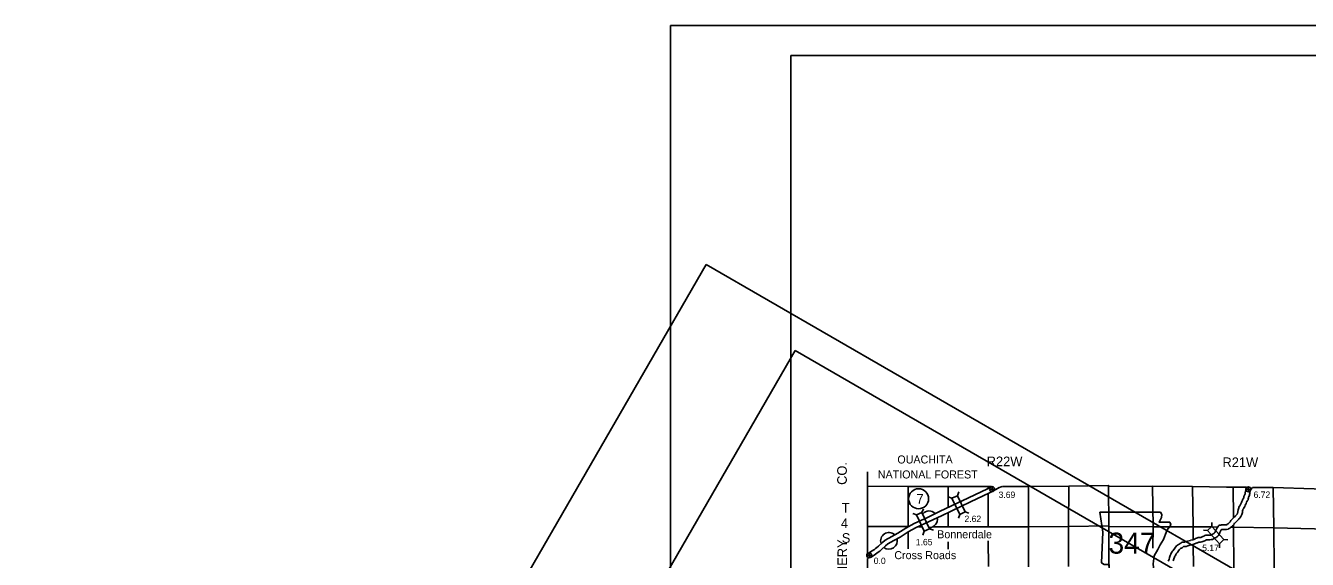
# Model space of a CAD drawing. Extents: x 369523 to 838377, y 495025 to 936819.
# Drawn here: x 369523 to 538589, y 866414 to 936819 of the extents above; entities that cross this region are included whole.
import ezdxf

# ---------------------------------------------------------------- set-up
doc = ezdxf.new("R2010")
doc.units = 0
for name, color, linetype in [('1', 7, 'Continuous'), ('21', 7, 'Continuous'), ('22', 7, 'Continuous'), ('DSN_BRDG_Annotation', 7, 'Continuous'), ('DSN_DRFT_Common-Annotations', 7, 'Continuous'), ('DSN_DRFT_Common-Line', 7, 'Continuous'), ('DSN_DRFT_DNC', 7, 'Continuous'), ('DSN_DRFT_Junk-No-Plot', 7, 'Continuous'), ('Level 1', 7, 'Continuous'), ('Level 11', 7, 'Continuous'), ('Level 15', 7, 'Continuous'), ('Level 21', 7, 'Continuous'), ('Level 22', 7, 'Continuous'), ('Level 6', 7, 'Continuous')]:
    doc.layers.add(name, color=color, linetype=linetype)

msp = doc.modelspace()

# ---------------------------------------------------------------- linework, layer by layer
at = {"layer": '1'}
for centre, start, end in [((488687, 871699), 43.01829, 138.35498), ((488687, 871699), 271.83838, 10.26729), ((483402, 868863), 47.59369, 199.05276), ((483402, 868863), 233.07439, 14.17246)]:
    msp.add_arc(centre, 1100, start, end, dxfattribs=at)
at = {"layer": '21'}
for p, q in [((454599, 757299), (454599, 936819)), ((454599, 936819), (454599, 936819)), ((454599, 936819), (750279, 936819)), ((744999, 932859), (470439, 932859)), ((470439, 932859), (470439, 932859)), ((470439, 932859), (470439, 762579)), ((369523, 749853), (459282, 905322)), ((459282, 905322), (459282, 905322)), ((459282, 905322), (715348, 757482)), ((471020, 893972), (385880, 746506)), ((708796, 756692), (471020, 893972)), ((471020, 893972), (471020, 893972)), ((477487, 871202), (477487, 871202))]:
    msp.add_line(p, q, dxfattribs=at)
at = {"layer": '22'}
msp.add_lwpolyline([(511222, 872658), (511622, 869994), (511444, 865952), (511799, 865730), (512465, 865730), (512465, 864309), (518061, 864309), (518327, 864887), (518239, 865819), (518372, 866885), (518860, 867729), (519171, 868350), (519615, 869017), (519882, 869727), (520104, 870304), (520503, 870793), (520592, 871104), (520415, 871326), (519038, 871326), (519349, 871948), (519393, 872347), (519209, 872654)], close=True, dxfattribs=at)
at = {"layer": 'DSN_DRFT_Common-Annotations'}
for p, q in [((497009, 875358), (496994, 876009)), ((530810, 875328), (530795, 875979)), ((496676, 875676), (497327, 875691)), ((530477, 875646), (531128, 875661)), ((480473, 866935), (481124, 866950)), ((480806, 866617), (480791, 867268))]:
    msp.add_line(p, q, dxfattribs=at)
for centre in [(497001, 875683), (530803, 875654), (480798, 866942)]:
    msp.add_circle(centre, 326, dxfattribs=at)
at = {"layer": 'DSN_DRFT_Common-Line'}
msp.add_circle((487310, 874407), 1320, dxfattribs=at)
at = {"layer": 'DSN_DRFT_DNC'}
for points in [[(496505, 875824), (496505, 876017)], [(491210, 870684), (496489, 870724), (496502, 875073)], [(485921, 870733), (485917, 870733), (480560, 870756)], [(487747, 870716), (487276, 870721)], [(491210, 870684), (489179, 870703)]]:
    msp.add_lwpolyline(points, dxfattribs=at)
at = {"layer": 'Level 1'}
for points in [[(530602, 875923), (530566, 875884), (530518, 875789), (530494, 875726), (530476, 875644), (530469, 875590), (530433, 875424), (530394, 875192), (530386, 875106), (530373, 875062), (530339, 874991), (530285, 874888), (530247, 874808), (530215, 874695), (530213, 874606), (530214, 874548), (530211, 874526), (530210, 874524), (530195, 874495), (530172, 874466), (530124, 874410), (530078, 874333), (530053, 874267), (530028, 874205), (529949, 874034), (529904, 873922), (529848, 873811), (529779, 873656), (529728, 873552), (529675, 873463), (529642, 873414), (529568, 873282), (529531, 873193), (529498, 873088), (529463, 872942), (529425, 872708), (529402, 872600), (529382, 872537), (529358, 872471), (529338, 872426), (529310, 872383), (529257, 872307), (529207, 872242), (529131, 872157), (529052, 872081), (528996, 872019), (528940, 871966), (528846, 871877), (528775, 871799), (528720, 871757), (528638, 871684), (528568, 871616), (528488, 871521), (528431, 871431), (528403, 871383), (528375, 871338), (528333, 871287), (528281, 871232), (528185, 871146), (528113, 871097), (528011, 871019), (527989, 871005), (527935, 870980), (527885, 870957)], [(531363, 875913), (531151, 875633), (531068, 875544), (531067, 875537), (531060, 875487), (531022, 875312), (530990, 875114), (530978, 874991), (530935, 874846), (530876, 874723), (530822, 874620), (530813, 874600), (530815, 874514), (530797, 874379), (530759, 874280), (530702, 874168), (530635, 874084), (530617, 874063), (530611, 874047), (530579, 873968), (530500, 873796), (530451, 873674), (530390, 873554), (530322, 873403), (530257, 873268), (530183, 873143), (530154, 873099), (530108, 873019), (530096, 872988), (530076, 872927), (530052, 872824), (530015, 872597), (529983, 872448), (529950, 872341), (529914, 872246), (529869, 872141), (529807, 872047), (529740, 871952), (529669, 871859), (529562, 871740), (529484, 871664), (529426, 871600), (529353, 871531), (529274, 871456), (529182, 871355), (529103, 871295), (529047, 871245), (529007, 871206), (528974, 871167), (528942, 871115), (528917, 871074), (528866, 870990), (528780, 870886), (528699, 870802), (528556, 870672), (528462, 870609), (528360, 870531), (528283, 870480), (528183, 870433), (528130, 870410)], [(527977, 870995), (527834, 870955), (527669, 870955), (527458, 870961), (527277, 870959), (527154, 870946), (527011, 870917), (526931, 870875), (526834, 870796), (526762, 870683), (526708, 870584), (526518, 870210), (526470, 870114), (526363, 869940), (526343, 869897), (526309, 869858), (526285, 869836), (526267, 869824), (526168, 869779), (526021, 869701), (525938, 869653), (525871, 869621), (525835, 869614), (525712, 869608), (525476, 869606), (525343, 869601), (525215, 869590), (525072, 869545), (524945, 869488), (524806, 869427), (524720, 869388), (524525, 869320), (524410, 869297), (524197, 869278), (524088, 869244), (523981, 869210), (523852, 869156), (523811, 869137), (523714, 869095), (523599, 869050), (523486, 869006), (523437, 868984), (523178, 868927)], [(528141, 870418), (527917, 870355), (527660, 870355), (527452, 870360), (527310, 870360), (527267, 870355), (527238, 870303), (527054, 869940), (526995, 869822), (526893, 869656), (526851, 869566), (526738, 869438), (526660, 869366), (526563, 869300), (526433, 869240), (526312, 869176), (526217, 869121), (526063, 869049), (525912, 869017), (525729, 869008), (525490, 869006), (525380, 869002), (525333, 868998), (525285, 868983), (525187, 868939), (525050, 868879), (524942, 868830), (524685, 868741), (524498, 868702), (524313, 868686), (524267, 868672), (524188, 868646), (524096, 868608), (524058, 868590), (523942, 868540), (523818, 868492), (523718, 868452), (523625, 868411), (523307, 868341)], [(520250, 866195), (520341, 866414), (520419, 866666), (520502, 866904), (520576, 867083), (520644, 867223), (520715, 867350), (520798, 867475), (520879, 867600), (520971, 867713), (521018, 867772), (521117, 867903), (521198, 868008), (521250, 868080), (521337, 868187), (521454, 868293), (521546, 868350), (521629, 868402), (521702, 868439), (521728, 868449), (521751, 868462), (521813, 868504), (521901, 868571), (521999, 868650), (522116, 868685), (522170, 868691), (522223, 868694), (522276, 868694), (522329, 868697), (522375, 868697), (522468, 868711), (522614, 868759), (522778, 868814), (523161, 868923)], [(520906, 866210), (520989, 866479), (521063, 866690), (521123, 866836), (521176, 866945), (521228, 867038), (521300, 867146), (521365, 867246), (521439, 867338), (521491, 867404), (521594, 867539), (521679, 867650), (521726, 867714), (521774, 867773), (521816, 867811), (521863, 867840), (521926, 867880), (521941, 867888), (521983, 867903), (522071, 867954), (522164, 868017), (522265, 868094), (522290, 868094), (522344, 868097), (522422, 868097), (522608, 868125), (522804, 868190), (522955, 868241), (523324, 868345)]]:
    msp.add_lwpolyline(points, dxfattribs=at)
at = {"layer": 'Level 11'}
for points in [[(496975, 876028), (496921, 875999), (496659, 875872), (496374, 875726)], [(498347, 876024), (498188, 875974), (497994, 875912), (497924, 875873), (497498, 875624), (497191, 875464), (496927, 875335), (496647, 875192)], [(496380, 875729), (493907, 874533), (490069, 872706)], [(496641, 875189), (494167, 873992), (490327, 872165)], [(490071, 872707), (488469, 871954), (486733, 871146), (485643, 870550), (484569, 869876), (483763, 869445), (482917, 868955), (482531, 868633), (482018, 868168)], [(490326, 872164), (488723, 871411), (487004, 870610), (485946, 870032), (484870, 869357), (484055, 868921), (483262, 868461), (482924, 868180), (482421, 867723)], [(482013, 868163), (481803, 867964), (481635, 867830), (481491, 867735), (481101, 867485), (480791, 867268), (480724, 867253)], [(482426, 867728), (482197, 867511), (481988, 867344), (481818, 867232), (481435, 866987), (481036, 866706), (480960, 866690)], [(480581, 867190), (480589, 867192), (480652, 867206), (480724, 867253)], [(480581, 866573), (480626, 866585), (480720, 866606), (480890, 866644), (480960, 866690)]]:
    msp.add_lwpolyline(points, dxfattribs=at)
at = {"layer": 'Level 15'}
msp.add_lwpolyline([(512401, 865502), (512381, 870748), (512380, 870824), (512358, 876028)], dxfattribs=at)
at = {"layer": 'Level 21'}
for p, q in [((491710, 874471), (491213, 874648)), ((492426, 874811), (492602, 875309)), ((487037, 872267), (486541, 872448)), ((487755, 872601), (487936, 873097)), ((493447, 872666), (493944, 872489)), ((492732, 872326), (492555, 871828)), ((525978, 870761), (525999, 871289)), ((488040, 870113), (487859, 869617)), ((488758, 870447), (489254, 870266)), ((525396, 870224), (524868, 870245)), ((527589, 869015), (528117, 868994)), ((527007, 868478), (526986, 867950))]:
    msp.add_line(p, q, dxfattribs=at)
for points in [[(491710, 874471), (492732, 872326), (493447, 872666), (492426, 874811)], [(487037, 872267), (488040, 870113), (488758, 870447), (487755, 872601)], [(527589, 869015), (525978, 870761), (525396, 870224), (527007, 868478)]]:
    msp.add_lwpolyline(points, close=True, dxfattribs=at)
at = {"layer": 'Level 22'}
for points in [[(485914, 876030), (485912, 870749)], [(491212, 873273), (491214, 876006)], [(501797, 876021), (501804, 870713), (501808, 865446)], [(507094, 865490), (507066, 870755), (507108, 876072)], [(518146, 876072), (518234, 870708), (518225, 867869)], [(523523, 869067), (523509, 870712), (523452, 876035)], [(528791, 875943), (528847, 871925)], [(534088, 875874), (534149, 870592)], [(491210, 870684), (491211, 872564)], [(512380, 870824), (507066, 870755), (501804, 870713), (496489, 870724)], [(496489, 870719), (496489, 870724)], [(525835, 870690), (523509, 870712), (518234, 870708), (512381, 870748)], [(528860, 870943), (528864, 870662)], [(485915, 869986), (485921, 867807)], [(526716, 870682), (526040, 870688)], [(528864, 870662), (528565, 870665)], [(544813, 870218), (539549, 870427), (534149, 870592), (528864, 870662)], [(528893, 854803), (528920, 860117), (528875, 865382), (528864, 870662)], [(534149, 870592), (534196, 865312), (534193, 860059), (534205, 854724)], [(491201, 867743), (491204, 868721)], [(496509, 865481), (496496, 868845)], [(523556, 865480), (523530, 868345)]]:
    msp.add_lwpolyline(points, dxfattribs=at)
at = {"layer": 'Level 6'}
for points in [[(490225, 876019), (485914, 876030), (480563, 876075), (480571, 877980)], [(480563, 876075), (480564, 874554)], [(496862, 876017), (496505, 876017), (491214, 876006), (490225, 876019)], [(527931, 875954), (523452, 876035), (518146, 876072), (512358, 876028), (512362, 876158), (507108, 876072), (501797, 876021), (498366, 876018)], [(530564, 875920), (528791, 875943), (527931, 875954)], [(561056, 875534), (555742, 875587), (550396, 875580), (544842, 875593), (544840, 875501), (539501, 875702), (534088, 875874), (531370, 875909)], [(480564, 874554), (480560, 870837), (480561, 867927)], [(480564, 867225), (480561, 867927)], [(476399, 854948), (480600, 854966), (480601, 860230), (480571, 865414), (480570, 865478), (480566, 866537)]]:
    msp.add_lwpolyline(points, dxfattribs=at)

# ---------------------------------------------------------------- texts
at = {"layer": '1'}
for s, p in [('Bonnerdale', (489766, 869194)), ('Cross Roads', (484110, 866440))]:
    msp.add_text(s, height=1056, dxfattribs=at).set_placement(p)
at = {"layer": '21'}
for s, height, p in [('R22W', 1267.2, (496292, 878705)), ('R21W', 1267.2, (527393, 878591)), ('T', 1267, (477164, 872580)), ('4', 1267, (477063, 870541)), ('S', 1267, (477179, 868601))]:
    msp.add_text(s, height=height, dxfattribs=at).set_placement(p)
for s, p in [('CO.', (477840, 876238)), ('MONTGOMERY', (477875, 856527))]:
    msp.add_text(s, height=1267.2, rotation=90, dxfattribs=at).set_placement(p)
at = {"layer": '22'}
msp.add_text('347', height=2772, dxfattribs=at).set_placement((512358, 867169))
at = {"layer": 'DSN_BRDG_Annotation'}
for s, p in [('3.69', (497864, 874510)), ('6.72', (531494, 874522)), ('0.0', (481392, 865799))]:
    msp.add_text(s, height=844.8, dxfattribs=at).set_placement(p)
at = {"layer": 'DSN_DRFT_Common-Line'}
msp.add_text('7', height=1267, dxfattribs=at).set_placement((487027, 873773))
at = {"layer": 'DSN_DRFT_DNC'}
for s, p in [('OUACHITA', (484509, 879063)), ('NATIONAL FOREST', (481929, 877087))]:
    msp.add_text(s, height=1056, dxfattribs=at).set_placement(p)
at = {"layer": 'DSN_DRFT_Junk-No-Plot'}
for s, p in [('2.62', (493362, 871336)), ('1.65', (486941, 868274)), ('5.17', (524716, 867503))]:
    msp.add_text(s, height=844.8, dxfattribs=at).set_placement(p)

doc.saveas('drawing.dxf')
